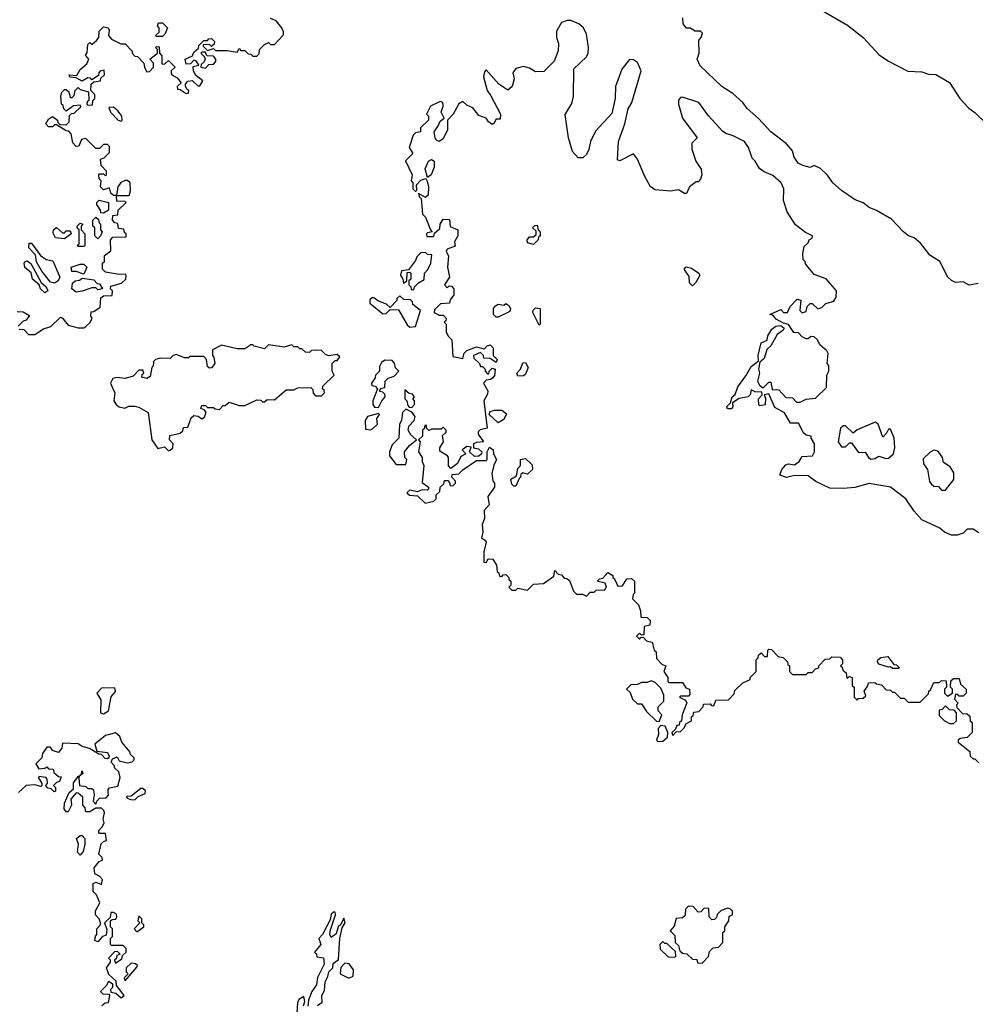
# Model space of a CAD drawing. Extents: x 2293878 to 2522763, y 823964 to 1006972.
# Tile 391 of 407: x 2470628 to 2475497, y 888930 to 893946. Entities that reach past the tile are written whole.
import ezdxf

# ---------------------------------------------------------------- set-up
doc = ezdxf.new("R2010")
doc.units = 0

msp = doc.modelspace()

# ---------------------------------------------------------------- linework, layer by layer
at = {"layer": '0CON20XD'}
for points in [[(2474705, 894000), (2474845, 893918.8), (2474925, 893856), (2475007.1, 893767.1), (2475054.3, 893734.3), (2475153.6, 893683.6), (2475225, 893680), (2475258.3, 893668.3), (2475295, 893667.5), (2475365, 893626.7), (2475417.5, 893545), (2475463.3, 893495), (2475495, 893473.8), (2475555, 893413.3)], [(2470625, 892370), (2470648.3, 892368.3), (2470673, 892343), (2470705, 892342.5), (2470748.3, 892371.7), (2470787, 892383), (2470835, 892430), (2470845, 892426), (2470875, 892389.5), (2470925, 892375.8), (2470953.8, 892376.2), (2470965, 892382.5), (2470986.4, 892403.6), (2470997.5, 892425), (2470990, 892435), (2470991.7, 892458.3), (2471005, 892460), (2471038.3, 892481.7), (2471041.7, 892528.3), (2471055, 892540), (2471098.3, 892541.7), (2471100, 892565), (2471090, 892575), (2471091.7, 892588.3), (2471147, 892603), (2471167.5, 892625), (2471170, 892645), (2471165, 892650), (2471135, 892647.5), (2471065, 892660), (2471050, 892675), (2471050, 892705), (2471060, 892715), (2471060, 892745), (2471091.7, 892768.3), (2471090, 892825), (2471101.7, 892838.3), (2471170, 892840), (2471170, 892855), (2471161.7, 892861.7), (2471158.3, 892878.3), (2471131.7, 892881.7), (2471128.3, 892908.3), (2471111.7, 892911.7), (2471100, 892925), (2471101.7, 892948.3), (2471128.3, 892951.7), (2471130, 892975), (2471170, 893015), (2471165, 893020), (2471121.7, 893021.7), (2471120, 893050), (2471105, 893050), (2471091.7, 893061.7), (2471085, 893090), (2471055, 893080), (2471040, 893095), (2471042.5, 893125), (2471032.5, 893135), (2471030, 893155), (2471035, 893160), (2471055, 893160), (2471065, 893150), (2471070, 893155), (2471070, 893175), (2471043, 893203), (2471040, 893235), (2471058.3, 893241.7), (2471085, 893270), (2471085, 893300), (2471075, 893310), (2471055, 893310), (2471035, 893290), (2471015, 893290), (2470965, 893340), (2470942.5, 893335), (2470928.3, 893301.7), (2470915, 893300), (2470898.3, 893318.3), (2470890, 893365), (2470878.3, 893378.3), (2470865, 893380), (2470815, 893410), (2470805, 893410), (2470795, 893400), (2470775, 893400), (2470760, 893415), (2470775, 893440), (2470795, 893452.5), (2470820, 893435), (2470821.7, 893421.7), (2470831.7, 893411.7), (2470865, 893410), (2470880, 893425), (2470881.7, 893458.3), (2470891.7, 893468.3), (2470905, 893470), (2470938.3, 893501.7), (2470935, 893510), (2470902.5, 893507.5), (2470865, 893480), (2470851.7, 893491.7), (2470848.3, 893508.3), (2470840, 893515), (2470837.5, 893555), (2470843, 893577), (2470855, 893590), (2470865, 893590), (2470878.3, 893578.3), (2470885, 893550), (2470895, 893550), (2470905, 893560), (2470910, 893585), (2470925, 893600), (2470935, 893590), (2470978.3, 893578.3), (2470980, 893535), (2470971.7, 893528.3), (2470970, 893515), (2470975, 893510), (2470998.3, 893511.7), (2471000, 893535), (2471010, 893545), (2471010, 893565), (2470990, 893585), (2470992.5, 893617.5), (2471005, 893630), (2471040, 893635), (2471041.7, 893648.3), (2471060, 893665), (2471058.3, 893688.3), (2471040, 893685), (2471030, 893675), (2471028.3, 893661.7), (2470995, 893640), (2470988.3, 893648.3), (2470975, 893650), (2470945, 893632.5), (2470915, 893650), (2470883, 893653), (2470880, 893665), (2470918.3, 893661.7), (2470935, 893692.5), (2470968.8, 893721.2), (2470980, 893745), (2470962.5, 893765), (2470971.7, 893778.3), (2470975, 893820), (2470985, 893830), (2470995, 893820), (2471019.3, 893840.7), (2471030, 893855), (2471031.7, 893888.3), (2471055, 893910), (2471077.5, 893905), (2471083, 893893), (2471080, 893865), (2471095, 893847.5), (2471143, 893823), (2471165, 893822.5), (2471200, 893785), (2471200, 893775), (2471215, 893760), (2471228.3, 893758.3), (2471260, 893725), (2471263, 893703), (2471275, 893680), (2471288.3, 893681.7), (2471310, 893705), (2471310, 893725), (2471290, 893745), (2471330, 893775), (2471330, 893795), (2471320, 893805), (2471325, 893810), (2471338.3, 893808.3), (2471340, 893775), (2471351.7, 893761.7), (2471351.7, 893721.7), (2471365, 893720), (2471385, 893737.5), (2471420, 893705), (2471400, 893685), (2471400, 893675), (2471402.5, 893665), (2471430, 893650), (2471450, 893625), (2471430, 893605), (2471431.7, 893591.7), (2471445, 893590), (2471475, 893570), (2471488.3, 893571.7), (2471490, 893585), (2471480, 893590), (2471472.5, 893605), (2471473, 893617), (2471485, 893632.5), (2471507, 893637), (2471535, 893610), (2471545, 893610), (2471560, 893635), (2471523.3, 893663.3), (2471512.5, 893685), (2471511.7, 893708.3), (2471540, 893715), (2471526.4, 893736.4), (2471515, 893740), (2471498.3, 893721.7), (2471475, 893720), (2471470, 893745), (2471508.3, 893761.7), (2471515, 893780), (2471538.3, 893801.7), (2471540, 893815), (2471565, 893840), (2471585, 893840), (2471591.7, 893848.3), (2471605, 893850), (2471620, 893835), (2471618.3, 893821.7), (2471605, 893810), (2471595, 893820), (2471561.7, 893818.3), (2471561.7, 893811.7), (2471585, 893790), (2471615, 893800), (2471625, 893790), (2471685, 893790), (2471735, 893780), (2471745, 893800), (2471755, 893790), (2471775, 893790), (2471791.7, 893771.7), (2471805, 893770), (2471815, 893760), (2471835, 893760), (2471847, 893773), (2471850, 893795), (2471875, 893820), (2471895, 893830), (2471905, 893820), (2471925, 893820), (2471971.7, 893868.3), (2471972.5, 893885), (2471962.5, 893905), (2471935, 893940), (2471905, 893952.5)], [(2471355, 893860), (2471325, 893860), (2471320, 893865), (2471337.5, 893882.5), (2471337.5, 893905), (2471330, 893915), (2471335, 893930), (2471355, 893930), (2471380, 893905), (2471367, 893873), (2471355, 893860)], [(2475515, 891332.5), (2475485, 891350), (2475455, 891350), (2475435, 891330), (2475405, 891320), (2475375, 891320), (2475340, 891335), (2475316.2, 891356.2), (2475225, 891397.5), (2475185, 891442.5), (2475143.3, 891505), (2475064.1, 891564.1), (2474955, 891583.8), (2474883, 891563), (2474825, 891557.5), (2474755, 891560), (2474683.9, 891593.9), (2474645, 891622.5), (2474575, 891623.3), (2474535, 891613.8), (2474500, 891625), (2474510, 891655), (2474531.7, 891678.3), (2474545, 891683.3), (2474575, 891677.5), (2474600, 891695), (2474615, 891720), (2474666.4, 891723.6), (2474677.5, 891745), (2474677.5, 891785), (2474660, 891815), (2474660, 891825), (2474635, 891830), (2474620.7, 891840.7), (2474595, 891890), (2474555, 891890), (2474525, 891942.5), (2474475, 891970), (2474445, 892040), (2474420, 892035), (2474427.5, 892017.5), (2474426.4, 891983.6), (2474398.3, 891978.3), (2474393.3, 891983.3), (2474392.5, 892015), (2474410, 892035), (2474408.3, 892048.3), (2474375, 892050), (2474355, 892060), (2474350, 892035), (2474340, 892025), (2474293, 892017), (2474260, 891995), (2474261.2, 891975), (2474255.7, 891964.3), (2474234, 891964), (2474230, 891975), (2474250, 891995), (2474257.5, 892025), (2474272.5, 892037.5), (2474286.2, 892075), (2474328, 892132), (2474355, 892180), (2474391.7, 892208.3), (2474390, 892235), (2474405, 892300), (2474436.4, 892313.6), (2474440, 892335), (2474460.7, 892369.3), (2474480, 892385), (2474505, 892387.5), (2474522.5, 892375), (2474517.5, 892365), (2474487.7, 892342.3), (2474455.6, 892284.4), (2474433.9, 892266.1), (2474420.4, 892219.5), (2474398.3, 892201.7), (2474392.5, 892165), (2474396.7, 892145), (2474387.5, 892105), (2474397.5, 892085), (2474415, 892070), (2474445, 892100), (2474455, 892100), (2474461.7, 892061.7), (2474495, 892060), (2474531.7, 892021.7), (2474565, 892020), (2474585, 891997.5), (2474605, 891997.5), (2474635, 892012.5), (2474681.7, 892018.3), (2474738.3, 892071.7), (2474740, 892135), (2474750, 892155), (2474750, 892185), (2474742.5, 892195), (2474747.5, 892245), (2474739.3, 892259.3), (2474705, 892290), (2474692.5, 892315), (2474675, 892330), (2474658.3, 892331.7), (2474645, 892320), (2474635, 892320), (2474615, 892330), (2474595, 892350), (2474571.7, 892351.7), (2474545, 892392.5), (2474519.3, 892399.3), (2474481.2, 892421.2), (2474465, 892440), (2474450, 892445), (2474505, 892470), (2474520, 892455), (2474540, 892455), (2474552.5, 892485), (2474588.3, 892521.7), (2474607, 892517), (2474602.5, 892465), (2474615, 892452.5), (2474635, 892460), (2474640, 892485), (2474655, 892500), (2474665, 892500), (2474695, 892472.5), (2474715, 892480), (2474735, 892500), (2474775, 892512.5), (2474787, 892533), (2474790, 892565), (2474736.1, 892626.1), (2474675, 892647.5), (2474631.7, 892701.7), (2474630, 892715), (2474620, 892725), (2474617.5, 892755), (2474625, 892790), (2474645, 892810), (2474650, 892825), (2474665, 892832.5), (2474667.5, 892845), (2474631.7, 892861.7), (2474580.8, 892900.8), (2474537.3, 892967.3), (2474518.8, 893025), (2474521.2, 893085), (2474508, 893115), (2474465, 893152), (2474420.3, 893170.3), (2474397.3, 893187.3), (2474375.8, 893225), (2474360, 893240), (2474340.6, 893295), (2474320, 893325), (2474263.3, 893355), (2474225.7, 893365.7), (2474208.9, 893378.9), (2474136.6, 893456.6), (2474088, 893525), (2474005, 893552), (2473995, 893550), (2473985, 893536.7), (2473984.1, 893515.9), (2474004, 893445), (2474080, 893345), (2474053, 893317), (2474053, 893287), (2474072.5, 893225), (2474100, 893185), (2474102.5, 893155), (2474097, 893133), (2474085, 893120), (2474075, 893120), (2474040, 893095), (2474025, 893060), (2474015, 893060), (2473985, 893080), (2473943, 893073), (2473865, 893080), (2473842.5, 893095), (2473811.2, 893151.2), (2473776.1, 893236.1), (2473755, 893262.5), (2473685, 893227.5), (2473673, 893233), (2473677.9, 893325), (2473711.2, 893415), (2473728.7, 893491.3), (2473746.8, 893525), (2473793.6, 893685), (2473775, 893728.8), (2473755, 893740.8), (2473735, 893743.3), (2473695, 893694.2), (2473662.9, 893605), (2473660.8, 893545), (2473645, 893467.5), (2473561.2, 893378.8), (2473536.7, 893325), (2473527.5, 893285), (2473515, 893260), (2473497, 893243), (2473473, 893243), (2473443.9, 893273.9), (2473424.1, 893344.1), (2473406.4, 893463.6), (2473440.8, 893519.2), (2473449.2, 893555), (2473451.2, 893695), (2473515, 893756.2), (2473524.3, 893775.7), (2473526.5, 893805), (2473515, 893872.5), (2473500, 893905), (2473476.2, 893925), (2473435, 893942.2), (2473417.9, 893942.1), (2473388.3, 893931.7), (2473363, 893887), (2473362.5, 893855), (2473372.5, 893825), (2473371.7, 893788.3), (2473350, 893735), (2473298.3, 893681.7), (2473255, 893680), (2473225, 893700), (2473195, 893707.5), (2473155, 893697.5), (2473140, 893675), (2473146.7, 893645), (2473136.7, 893605), (2473115, 893587.5), (2473068.3, 893618.3), (2473005, 893690), (2472995, 893680), (2472990, 893655), (2473008.8, 893585), (2473028.9, 893558.9), (2473076.7, 893465), (2473075, 893440), (2473055, 893440), (2473043.3, 893416.7), (2473035, 893412.5), (2473016.7, 893425), (2473004, 893444), (2472967.5, 893457.5), (2472936.4, 893496.4), (2472905, 893510), (2472885, 893530), (2472865, 893517.5), (2472835.8, 893464.2), (2472807.5, 893435), (2472807.1, 893382.9), (2472782.9, 893337.1), (2472765, 893326.2), (2472752, 893332), (2472744, 893344), (2472740, 893375), (2472760, 893405)], [(2475511.7, 892601.7), (2475465, 892593.3), (2475435, 892610), (2475395, 892607.5), (2475375, 892617.5), (2475357.5, 892635), (2475316.2, 892715), (2475265, 892745.8), (2475217.7, 892807.7), (2475185, 892834.2), (2475155.8, 892845.8), (2475130, 892865), (2475069.4, 892929.4), (2474993.6, 892973.6), (2474955, 892988.8), (2474925, 893013.3), (2474885, 893028), (2474815, 893075.8), (2474771.2, 893115), (2474744.2, 893154.2), (2474708.3, 893188.3), (2474675, 893202.5), (2474655, 893192.5), (2474617.5, 893202.5), (2474593.3, 893215), (2474573.3, 893245), (2474565, 893277.5), (2474534.4, 893314.4), (2474455, 893374.4), (2474392.8, 893442.8), (2474335, 893493.8), (2474312, 893525), (2474260.5, 893570.5), (2474205.5, 893605.5), (2474095, 893711.2), (2474080, 893745), (2474090, 893775), (2474088.3, 893841.7), (2474100, 893855), (2474107, 893877), (2474097, 893887), (2474068.3, 893888.3), (2474045, 893902.5), (2474025, 893902.5), (2474007.5, 893925), (2474006.4, 893956.4)], [(2471575, 893700), (2471591.7, 893718.3), (2471615, 893720), (2471627, 893733), (2471627.5, 893745), (2471615, 893760), (2471581.7, 893761.7), (2471575, 893780), (2471555, 893780), (2471550, 893775), (2471568.3, 893758.3), (2471572.5, 893745), (2471568.3, 893731.7), (2471551.7, 893718.3), (2471550, 893705), (2471575, 893700)], [(2472760, 893405), (2472770.6, 893429.4), (2472790, 893445), (2472775.8, 893475), (2472785.6, 893505), (2472783.6, 893523.6), (2472770.7, 893529.3), (2472720, 893505), (2472700, 893465), (2472710, 893455), (2472710, 893435), (2472670, 893395), (2472670, 893375), (2472645, 893370), (2472633, 893357), (2472612.5, 893295), (2472630, 893265), (2472592.5, 893227.5), (2472627.5, 893155), (2472622.5, 893125), (2472630, 893115), (2472630, 893085), (2472645, 893070), (2472651.7, 893078.3), (2472650, 893105), (2472672, 893128), (2472697.5, 893137.5), (2472703.8, 893123.8), (2472710, 893095), (2472708.3, 893051.7), (2472695, 893040), (2472660, 893060), (2472662.5, 893045), (2472672.5, 893035), (2472680, 892955), (2472695, 892940), (2472720, 892875), (2472730, 892865), (2472705, 892860), (2472700, 892855), (2472701.7, 892841.7), (2472738.3, 892841.7), (2472741.7, 892858.3), (2472768.3, 892881.7), (2472770, 892905), (2472785, 892930), (2472818.3, 892928.3), (2472821.7, 892891.7), (2472860, 892875), (2472860, 892845), (2472842.5, 892815), (2472847, 892793), (2472805, 892777.5), (2472800, 892765), (2472813, 892743), (2472806.7, 892685), (2472816.7, 892635), (2472792.5, 892595), (2472805, 892580), (2472815, 892590), (2472828.3, 892588.3), (2472840, 892575), (2472840, 892545), (2472821.7, 892518.3), (2472818.3, 892501.7), (2472771.7, 892498.3), (2472741.7, 892468.3), (2472740, 892455), (2472765, 892440), (2472785, 892440), (2472800, 892425), (2472798.3, 892411.7), (2472790, 892405), (2472800, 892395), (2472800, 892355), (2472811.7, 892331.7), (2472830, 892315), (2472835, 892230), (2472885, 892220), (2472893, 892247), (2472905, 892260), (2472955, 892280), (2472995, 892270), (2473010, 892285), (2473025, 892290), (2473040, 892275), (2473040, 892235), (2473060, 892215), (2473055, 892200), (2473025, 892220), (2472991.7, 892221.7), (2472990, 892235), (2472975, 892250), (2472940, 892235), (2472941.7, 892221.7), (2472970, 892195), (2472975, 892180), (2472985, 892180), (2473000, 892165), (2473000, 892155), (2473011.7, 892141.7), (2473018.3, 892141.7), (2473020, 892155), (2473035, 892170), (2473050, 892165), (2473047, 892133), (2473038.3, 892121.7), (2473027, 892113), (2473005, 892110), (2472990, 892095), (2473012.5, 892055), (2473011.7, 892038.3), (2472992.5, 892005), (2473010, 891865), (2472973, 891857), (2472963, 891847), (2472963.9, 891833.9), (2472990, 891795), (2472955, 891792.5), (2472940, 891785), (2472940, 891765), (2472965, 891760), (2472982.5, 891745), (2472980, 891735), (2472967, 891723), (2472945, 891720), (2472920, 891745), (2472928.3, 891768.3), (2472905, 891772.5), (2472882.5, 891755), (2472900, 891735), (2472875, 891720), (2472857.5, 891685), (2472825, 891660), (2472813, 891673), (2472812.5, 891715), (2472806.7, 891725), (2472768.3, 891748.3), (2472767.5, 891765), (2472787.5, 891795), (2472782.5, 891827.5), (2472800, 891845), (2472800, 891855), (2472785, 891870), (2472775, 891860), (2472725, 891860), (2472712.5, 891852.5), (2472700, 891865), (2472700, 891880), (2472691.7, 891878.3), (2472688.3, 891861.7), (2472680, 891855), (2472680, 891825), (2472660, 891805), (2472667.5, 891795), (2472660, 891745), (2472677.5, 891715), (2472677.5, 891695), (2472687.5, 891675), (2472678.3, 891588.3), (2472710, 891565), (2472710, 891555), (2472705, 891550), (2472678.3, 891551.7), (2472655, 891540), (2472615, 891550), (2472600, 891535), (2472613, 891523), (2472655, 891520), (2472693, 891483), (2472737, 891493), (2472750, 891505), (2472750, 891525), (2472768.3, 891541.7), (2472770, 891565), (2472788.3, 891581.7), (2472791.7, 891598.3), (2472808.3, 891598.3), (2472818.3, 891588.3), (2472821.7, 891571.7), (2472837, 891573), (2472847.5, 891585), (2472847.5, 891595), (2472830, 891615), (2472831.7, 891628.3), (2472865, 891632.5), (2472885, 891652.5), (2472955, 891700), (2473005, 891700), (2473010, 891705), (2473010, 891745), (2473021.7, 891768.3), (2473040, 891755), (2473042.5, 891735), (2473057.5, 891705), (2473043, 891677), (2473033.3, 891635), (2473037.5, 891597.5), (2473046.7, 891585), (2473046.2, 891565), (2473013.6, 891516.4), (2473018.8, 891475), (2472993.8, 891445), (2472996.2, 891405), (2472983.3, 891375), (2472987.5, 891335), (2472980, 891305), (2472996.4, 891296.4), (2473003.6, 891283.6), (2472992.5, 891235), (2472991.7, 891181.7), (2473005, 891180), (2473015, 891200), (2473038.3, 891198.3), (2473057, 891167), (2473060, 891135), (2473068.3, 891128.3), (2473071.7, 891111.7), (2473085, 891110), (2473091.7, 891118.3), (2473105, 891120), (2473120, 891105), (2473120, 891095), (2473130, 891085), (2473130, 891065), (2473120, 891055), (2473135, 891040), (2473155, 891040), (2473165, 891050), (2473215, 891040), (2473245, 891070), (2473297, 891073), (2473348.3, 891111.7), (2473355, 891140), (2473371.7, 891121.7), (2473388.3, 891118.3), (2473401.7, 891101.7), (2473415, 891100), (2473428.3, 891088.3), (2473450, 891035), (2473465, 891020), (2473495, 891020), (2473515, 891010), (2473535, 891030), (2473555, 891030), (2473565, 891040), (2473608.3, 891041.7), (2473617.5, 891055), (2473610, 891075), (2473570, 891085), (2473581.7, 891098.3), (2473598.3, 891101.7), (2473625, 891130), (2473650, 891115), (2473650, 891105), (2473658.3, 891098.3), (2473675, 891060), (2473698.3, 891061.7), (2473721.7, 891098.3), (2473745, 891100), (2473760, 891085), (2473760, 891025), (2473753, 891017), (2473750, 890995), (2473780, 890965), (2473790, 890935), (2473791.7, 890901.7), (2473825, 890900), (2473840, 890885), (2473838.3, 890861.7), (2473810, 890855), (2473808.3, 890811.7), (2473795, 890810), (2473785, 890820), (2473770, 890805), (2473785, 890790), (2473791.7, 890798.3), (2473805, 890800), (2473821.7, 890781.7), (2473850, 890775), (2473860, 890735), (2473870, 890725), (2473871.7, 890691.7), (2473901.7, 890661.7), (2473920, 890655), (2473910, 890625), (2473930, 890595), (2473930, 890575), (2473935, 890570), (2474005, 890570), (2474021.7, 890541.7), (2474040, 890535), (2474041.7, 890508.3), (2474035, 890500), (2473995, 890500), (2473990, 890495), (2474020, 890480), (2474027.5, 890465), (2474023, 890457), (2474002.5, 890405), (2474000, 890375), (2473990, 890365), (2473988.3, 890351.7), (2473975, 890350), (2473968.3, 890331.7), (2473950, 890315), (2473955, 890300), (2473971.7, 890318.3), (2473995, 890320), (2474015, 890340), (2474021.7, 890358.3), (2474050, 890375), (2474050, 890395), (2474058.3, 890401.7), (2474061.7, 890418.3), (2474088.3, 890421.7), (2474110, 890445), (2474111.7, 890458.3), (2474145, 890460), (2474151.7, 890451.7), (2474165, 890450), (2474175, 890480), (2474238.3, 890481.7), (2474268.3, 890511.7), (2474271.7, 890528.3), (2474311.7, 890568.3), (2474350, 890585), (2474350, 890595), (2474380, 890625), (2474380, 890685), (2474390, 890695), (2474391.7, 890708.3), (2474405, 890720), (2474421.7, 890701.7), (2474438.3, 890701.7), (2474440, 890735), (2474445, 890740), (2474458.3, 890738.3), (2474491.7, 890701.7), (2474517, 890697), (2474540, 890675), (2474541.7, 890661.7), (2474550, 890655), (2474550, 890625), (2474565, 890610), (2474635, 890610), (2474645, 890620), (2474665, 890620), (2474681.7, 890638.3), (2474700, 890645), (2474700, 890655), (2474731.7, 890688.3), (2474755, 890690), (2474765, 890700), (2474808.3, 890698.3), (2474820, 890685), (2474820, 890665), (2474810, 890655), (2474818.3, 890648.3), (2474821.7, 890631.7), (2474838.3, 890618.3), (2474841.7, 890591.7), (2474855, 890600), (2474870, 890595), (2474870, 890555), (2474880, 890545), (2474880, 890495), (2474895, 890480), (2474901.7, 890488.3), (2474925, 890490), (2474938.3, 890501.7), (2474930, 890525), (2474948.3, 890551.7), (2474951.7, 890568.3), (2474985, 890570), (2474992.5, 890562.5), (2475018.3, 890558.3), (2475041.7, 890531.7), (2475065, 890530), (2475075, 890520), (2475085, 890520), (2475115, 890490), (2475135, 890490), (2475155, 890470), (2475215, 890470), (2475258.3, 890511.7), (2475260, 890525), (2475268.3, 890531.7), (2475285, 890570), (2475315, 890570), (2475325, 890580), (2475348.3, 890578.3), (2475350, 890545), (2475340, 890535), (2475340, 890515), (2475355, 890500), (2475380, 890515), (2475380, 890535), (2475370, 890545), (2475371.7, 890578.3), (2475385, 890590), (2475415, 890590), (2475421.7, 890561.7), (2475450, 890535), (2475450, 890515), (2475435, 890500), (2475415, 890500), (2475408.3, 890508.3), (2475395, 890510), (2475390, 890485), (2475410, 890465), (2475400, 890455), (2475401.7, 890441.7), (2475431.7, 890411.7), (2475455, 890410), (2475468.3, 890398.3), (2475470, 890375), (2475480, 890365), (2475480, 890315), (2475455, 890290), (2475420, 890285), (2475410, 890275), (2475410, 890265), (2475468.3, 890218.3), (2475470, 890195), (2475485, 890180), (2475495, 890180), (2475515, 890160)], [(2471145, 893430), (2471150, 893435), (2471147.5, 893455), (2471129.3, 893479.3), (2471105, 893500), (2471081.7, 893498.3), (2471090, 893475), (2471130, 893435), (2471145, 893430)], [(2472705, 893142.5), (2472694.2, 893185.8), (2472710, 893225), (2472725, 893233.8), (2472738.8, 893225), (2472740, 893195), (2472723.8, 893155), (2472705, 893142.5)], [(2471185, 893050), (2471192.5, 893075), (2471190, 893115), (2471177, 893127), (2471165, 893127.5), (2471143.3, 893116.7), (2471127.5, 893095), (2471120, 893050), (2471185, 893050)], [(2471055, 892960), (2471041.7, 892961.7), (2471040, 892975), (2471020, 893005), (2471020, 893015), (2471033, 893027), (2471080, 893015), (2471080, 892975), (2471055, 892960)], [(2471025, 892830), (2471010, 892845), (2471010, 892885), (2471000, 892895), (2471000, 892925), (2471015, 892940), (2471028.3, 892928.3), (2471031.7, 892911.7), (2471040, 892905), (2471040, 892875), (2471047.5, 892865), (2471040, 892845), (2471025, 892830)], [(2470855, 892830), (2470810, 892835), (2470798.3, 892858.3), (2470800, 892875), (2470815, 892887.5), (2470845, 892860), (2470855, 892860), (2470865, 892870), (2470885, 892870), (2470890, 892855), (2470855, 892830)], [(2470955, 892790), (2470925, 892790), (2470920, 892795), (2470930, 892805), (2470930, 892875), (2470921.7, 892881.7), (2470920, 892895), (2470935, 892910), (2470950, 892905), (2470940, 892895), (2470940, 892875), (2470960, 892855), (2470960, 892795), (2470955, 892790)], [(2473245, 892800), (2473215, 892810), (2473212.5, 892825), (2473225, 892840), (2473245, 892840), (2473258.3, 892851.7), (2473258.3, 892868.3), (2473240, 892885), (2473251.7, 892898.3), (2473265, 892900), (2473270, 892875), (2473280, 892865), (2473280, 892845), (2473271.7, 892838.3), (2473270, 892825), (2473245, 892800)], [(2470805, 892604.4), (2470785, 892609.2), (2470740.6, 892665), (2470713.3, 892713.3), (2470708, 892748), (2470674.4, 892784.4), (2470675, 892807.5), (2470687.7, 892807.7), (2470734.2, 892744.2), (2470762.5, 892725), (2470797, 892717), (2470832.5, 892635), (2470823.3, 892615), (2470805, 892604.4)], [(2470755, 892553.8), (2470734.2, 892574.2), (2470726.2, 892596.2), (2470692.5, 892625), (2470686.1, 892656.1), (2470654.2, 892684.2), (2470650, 892705), (2470657.5, 892715), (2470665, 892718), (2470685, 892703.8), (2470737, 892607), (2470762.9, 892585), (2470770.8, 892565), (2470755, 892553.8)], [(2472635, 892570), (2472640, 892585), (2472660, 892605), (2472688.3, 892621.7), (2472690, 892655), (2472707, 892673), (2472722.5, 892705), (2472728.3, 892748.3), (2472705, 892750), (2472695, 892760), (2472671.7, 892758.3), (2472651.2, 892738.8), (2472645, 892720), (2472608.3, 892671.7), (2472573, 892667), (2472567.5, 892645), (2472580, 892625), (2472583, 892603), (2472600, 892615), (2472601.7, 892658.3), (2472615, 892660), (2472620, 892655), (2472620, 892625), (2472610, 892615), (2472610, 892595), (2472620, 892585), (2472621.7, 892571.7), (2472635, 892570)], [(2470955, 892650), (2470915, 892662.5), (2470893, 892663), (2470890, 892685), (2470935, 892700), (2470955, 892700), (2470970, 892685), (2470955, 892650)], [(2474055, 892590), (2474040, 892605), (2474038.3, 892638.3), (2474012.5, 892675), (2474023.6, 892686.4), (2474050.7, 892680.7), (2474087.5, 892655), (2474092.5, 892645), (2474073, 892607), (2474055, 892590)], [(2470915, 892557.5), (2470892.5, 892575), (2470897, 892603), (2470910, 892615), (2470931.7, 892618.3), (2470945, 892630), (2471005, 892620), (2471021.7, 892601.7), (2471035, 892600), (2471050, 892575), (2471025, 892570), (2471015, 892580), (2470995, 892580), (2470945, 892562.5), (2470915, 892557.5)], [(2472615, 892380), (2472645, 892382.5), (2472670, 892465), (2472630, 892495), (2472628.3, 892508.3), (2472618.3, 892518.3), (2472585, 892520), (2472565, 892540), (2472550, 892525), (2472550, 892515), (2472515, 892480), (2472497, 892497), (2472453, 892513), (2472435, 892527.5), (2472425, 892530), (2472411.7, 892518.3), (2472411.7, 892501.7), (2472478.3, 892448.3), (2472495, 892450), (2472515, 892470), (2472558.3, 892468.3), (2472601.7, 892391.7), (2472615, 892380)], [(2473065, 892430), (2473055, 892430), (2473042.5, 892445), (2473042.5, 892475), (2473051.7, 892488.3), (2473065, 892497.5), (2473095, 892492.5), (2473105, 892500), (2473120, 892490), (2473127.5, 892475), (2473125, 892460), (2473065, 892430)], [(2473275, 892390), (2473242.5, 892455), (2473243, 892467), (2473255, 892477.5), (2473280, 892475), (2473280, 892395), (2473275, 892390)], [(2470615, 892460), (2470645, 892457.5), (2470678.3, 892438.3), (2470660, 892415), (2470645, 892410), (2470620, 892385)], [(2471385, 891750), (2471395, 891752.5), (2471407.5, 891765), (2471410, 891785), (2471390, 891805), (2471391.7, 891828.3), (2471445, 891840), (2471458.3, 891851.7), (2471461.7, 891868.3), (2471485, 891870), (2471501.7, 891918.3), (2471515, 891930), (2471537, 891927), (2471555, 891912.5), (2471569.3, 891920.7), (2471577.5, 891947.5), (2471568.3, 891958.3), (2471550, 891965), (2471555, 891980), (2471575, 891980), (2471585, 891970), (2471615, 891970), (2471623, 891963), (2471645, 891960), (2471665, 891980), (2471675, 891980), (2471695, 891997.5), (2471745, 891980), (2471775, 891980), (2471835, 892010), (2471857, 892007), (2471865, 892000), (2471875, 892000), (2471888.3, 892011.7), (2471925, 892010), (2471985, 892060), (2472025, 892060), (2472045, 892070), (2472111.7, 892071.7), (2472121.7, 892061.7), (2472123, 892043), (2472135, 892030), (2472165, 892030), (2472180, 892045), (2472178.3, 892058.3), (2472170, 892065), (2472171.7, 892078.3), (2472230, 892135), (2472220, 892155), (2472220, 892195), (2472235, 892210), (2472245, 892210), (2472258.3, 892228.3), (2472245, 892240), (2472203, 892233), (2472185, 892240), (2472165, 892260), (2472135, 892262.5), (2472115, 892260), (2472105, 892250), (2472083, 892253), (2472065, 892270), (2472055, 892270), (2472045, 892280), (2472025, 892280), (2472015, 892290), (2471975, 892277.5), (2471895, 892290), (2471875, 892270), (2471823, 892283), (2471815, 892290), (2471805, 892290), (2471775, 892270), (2471735, 892270), (2471655, 892287.5), (2471610, 892265), (2471610, 892235), (2471617, 892227), (2471622.5, 892195), (2471605, 892172.5), (2471595, 892170), (2471585, 892180), (2471580, 892215), (2471565, 892230), (2471495, 892230), (2471487, 892223), (2471467, 892223), (2471425, 892240), (2471410, 892235), (2471395, 892220), (2471345, 892222.5), (2471320, 892215), (2471310, 892205), (2471308.3, 892181.7), (2471300, 892175), (2471291.7, 892128.3), (2471275, 892117.5), (2471250, 892125), (2471251.7, 892138.3), (2471260, 892145), (2471255, 892160), (2471235, 892160), (2471205, 892130), (2471165, 892117.5), (2471125, 892122.5), (2471101.7, 892118.3), (2471090, 892095), (2471100.7, 892070.7), (2471112.5, 892045), (2471107.5, 892005), (2471117, 891987), (2471133.9, 891973.9), (2471163, 891967), (2471183.6, 891976.4), (2471215, 891977.5), (2471235, 891972.5), (2471282.5, 891945), (2471300, 891805), (2471331.7, 891761.7), (2471365, 891770), (2471385, 891750)], [(2472455, 891970), (2472472.5, 892005), (2472490, 892025), (2472488.3, 892038.3), (2472478.3, 892048.3), (2472461.7, 892051.7), (2472461.7, 892058.3), (2472471.7, 892068.3), (2472488.3, 892071.7), (2472490, 892105), (2472505, 892120), (2472535, 892130), (2472560, 892155), (2472541.7, 892171.7), (2472537, 892197), (2472525, 892210), (2472488.3, 892211.7), (2472470.7, 892199.3), (2472460.7, 892179.3), (2472460, 892155), (2472440, 892135), (2472438.3, 892121.7), (2472420, 892095), (2472421.7, 892081.7), (2472438.3, 892078.3), (2472450, 892065), (2472427.5, 892005), (2472427.5, 891985), (2472435, 891972.5), (2472455, 891970)], [(2473165, 892130), (2473160, 892145), (2473180, 892165), (2473191.7, 892198.3), (2473205, 892200), (2473217.5, 892175), (2473205, 892140), (2473195, 892132.5), (2473165, 892130)], [(2472625, 891970), (2472640, 891985), (2472640, 892005), (2472630, 892015), (2472640, 892025), (2472628.3, 892038.3), (2472611.7, 892041.7), (2472590, 892060), (2472590, 892015), (2472600, 892005), (2472605, 891980), (2472611.7, 891971.7), (2472625, 891970)], [(2472415, 891857.5), (2472425, 891862.5), (2472450, 891885), (2472447.5, 891915), (2472460, 891935), (2472455, 891940), (2472400, 891925), (2472387.5, 891905), (2472390, 891860), (2472415, 891857.5)], [(2472595, 891680), (2472600, 891705), (2472590, 891715), (2472587.5, 891745), (2472613.6, 891776.4), (2472650, 891805), (2472620.7, 891830.7), (2472607.5, 891855), (2472610, 891875), (2472637.5, 891905), (2472642.5, 891925), (2472626.4, 891946.4), (2472595, 891962.5), (2472577.5, 891945), (2472572.5, 891905), (2472562.5, 891885), (2472560, 891815), (2472525, 891780), (2472512.5, 891745), (2472512.5, 891725), (2472545, 891680), (2472595, 891680)], [(2473065, 891892.5), (2473020, 891935), (2473025, 891950), (2473047, 891957), (2473085, 891957.5), (2473108.3, 891938.3), (2473095, 891910), (2473065, 891892.5)], [(2474965, 891707.5), (2474985, 891710), (2475005, 891722.5), (2475040.7, 891710.7), (2475055, 891712.5), (2475080, 891735), (2475086.4, 891766.4), (2475082.5, 891815), (2475065, 891860), (2475055, 891860), (2475045, 891840), (2475025, 891820), (2475002.5, 891885), (2474986.4, 891896.4), (2474895, 891857.5), (2474875, 891840), (2474835, 891877.5), (2474825, 891877.5), (2474810, 891865), (2474797.5, 891795), (2474815, 891770), (2474835, 891770), (2474855, 891790), (2474865, 891790), (2474901.7, 891741.7), (2474935, 891742.5), (2474952.5, 891715), (2474965, 891707.5)], [(2475345, 891550), (2475387, 891603), (2475387, 891637), (2475368.3, 891668.3), (2475335, 891690), (2475330, 891715), (2475316.4, 891736.4), (2475305, 891747.5), (2475285, 891752.5), (2475267, 891743), (2475231.7, 891708.3), (2475233, 891683), (2475252.5, 891655), (2475263, 891593), (2475271.7, 891581.7), (2475285, 891570), (2475308.3, 891568.3), (2475325, 891550), (2475345, 891550)], [(2473155, 891570), (2473145, 891570), (2473135, 891580), (2473130, 891605), (2473158.3, 891621.7), (2473165, 891660), (2473180, 891675), (2473180, 891705), (2473205, 891710), (2473238.3, 891678.3), (2473240, 891655), (2473215, 891630), (2473191.7, 891638.3), (2473181.7, 891628.3), (2473180, 891615), (2473171.7, 891608.3), (2473155, 891570)], [(2475105, 890640), (2475075, 890640), (2475065, 890650), (2475055, 890647.5), (2475005, 890662.5), (2474997.5, 890675), (2475000, 890685), (2475015, 890696.7), (2475051.7, 890701.7), (2475081.7, 890661.7), (2475095, 890660), (2475110, 890645), (2475105, 890640)], [(2473885, 890370), (2473900, 890405), (2473880, 890425), (2473880, 890445), (2473910, 890475), (2473910, 890505), (2473895, 890540), (2473865, 890570), (2473845, 890577.5), (2473825, 890570), (2473795, 890570), (2473775, 890560), (2473741.7, 890558.3), (2473720, 890535), (2473738.3, 890518.3), (2473750, 890485), (2473775, 890460), (2473795, 890460), (2473821.7, 890421.7), (2473871.7, 890371.7), (2473885, 890370)], [(2471055, 890410), (2471080, 890425), (2471093, 890497), (2471116.4, 890523.6), (2471111.7, 890541.7), (2471045, 890540), (2471020, 890515), (2471041.7, 890481.7), (2471040, 890415), (2471055, 890410)], [(2475385, 890360), (2475400, 890375), (2475400, 890415), (2475388.3, 890428.3), (2475365, 890430), (2475345, 890450), (2475328.3, 890431.7), (2475311.7, 890428.3), (2475311.7, 890401.7), (2475340, 890375), (2475365, 890360), (2475385, 890360)], [(2471070, 889115), (2471090, 889145), (2471090, 889155), (2471080, 889165), (2471111.7, 889198.3), (2471125, 889200), (2471140, 889185), (2471121.7, 889178.3), (2471118.3, 889161.7), (2471110, 889155), (2471115, 889140), (2471148.3, 889161.7), (2471151.7, 889178.3), (2471170, 889195), (2471170, 889215), (2471155, 889230), (2471095, 889230), (2471090, 889235), (2471090, 889265), (2471100, 889275), (2471100, 889315), (2471090, 889325), (2471090, 889355), (2471098.3, 889361.7), (2471117, 889363), (2471122.5, 889375), (2471120, 889390), (2471105, 889397.5), (2471091.7, 889398.3), (2471088.3, 889371.7), (2471060, 889345), (2471071.7, 889311.7), (2471068.3, 889281.7), (2471050, 889275), (2471025, 889247.5), (2471010, 889255), (2471013, 889277), (2471020, 889285), (2471020, 889315), (2471040, 889335), (2471040, 889345), (2471032.5, 889365), (2471013.3, 889385), (2471013, 889407), (2471036.7, 889446.7), (2471018.3, 889488.3), (2471002.5, 889505), (2471002.5, 889545), (2471015, 889552.5), (2471045, 889540), (2471050, 889565), (2471035, 889582.5), (2471010, 889595), (2471007.5, 889625), (2471031.7, 889658.3), (2471050, 889665), (2471048.3, 889678.3), (2471030, 889695), (2471043, 889747), (2471055, 889760), (2471070, 889765), (2471065, 889800), (2471035, 889800), (2471030, 889805), (2471030, 889815), (2471050, 889835), (2471057.5, 889855), (2471052.5, 889875), (2471060, 889905), (2471057, 889917), (2471045, 889930), (2471015, 889930), (2470985, 889910), (2470965, 889910), (2470961.7, 889931.7), (2470950, 889945), (2470950, 889985), (2470926.1, 890006.1), (2470915, 890007.5), (2470887.5, 889975), (2470891.2, 889945), (2470875, 889910), (2470865, 889910), (2470853.3, 889925), (2470856, 889955), (2470880.4, 890009.5), (2470901.7, 890028.3), (2470902.3, 890057.7), (2470925, 890090), (2470940, 890100), (2470945, 890120), (2470950, 890105), (2470930, 890090), (2470928.3, 890081.7), (2470932.5, 890045), (2470965, 890040), (2470975, 890030), (2470995, 890030), (2471003, 890023), (2471007.5, 889995), (2471002.5, 889965), (2471015, 889950), (2471020, 889965), (2471035, 889980), (2471068.3, 889981.7), (2471080, 889995), (2471078.3, 890008.3), (2471077.5, 890025), (2471085, 890032.5), (2471128.3, 890041.7), (2471140, 890085), (2471132.5, 890115), (2471110, 890135), (2471110, 890145), (2471093.3, 890163.3), (2471100, 890180), (2471125, 890190), (2471135, 890170), (2471175, 890160), (2471200, 890165), (2471210, 890175), (2471210, 890185), (2471190, 890205), (2471190, 890215), (2471147.5, 890265), (2471137.5, 890295), (2471115, 890312.5), (2471065, 890300), (2471010, 890255), (2471020, 890220), (2471075, 890212.5), (2471083.3, 890195), (2471082.5, 890185), (2471075, 890180), (2471062.9, 890182.9), (2471045, 890203.3), (2471030, 890205), (2470982.5, 890232.5), (2470945, 890243.3), (2470925, 890257.5), (2470845, 890260), (2470842.5, 890235), (2470825, 890212.5), (2470795, 890222.5), (2470785, 890240), (2470765, 890240), (2470743, 890207), (2470740, 890185), (2470710, 890155), (2470725, 890130), (2470755, 890132.5), (2470765, 890140), (2470775, 890130), (2470798.3, 890128.3), (2470801.7, 890111.7), (2470825, 890090), (2470838.3, 890088.3), (2470830, 890065), (2470815, 890060), (2470800, 890045), (2470810, 890035), (2470810, 890015), (2470803, 890013), (2470788.3, 890028.3), (2470771.7, 890031.7), (2470760, 890045), (2470770, 890055), (2470767, 890077), (2470760, 890085), (2470725, 890090), (2470723, 890083), (2470740, 890055), (2470740, 890045), (2470735, 890040), (2470705, 890047.5), (2470660, 890045), (2470621.7, 890008.3)], [(2473878.3, 890268.3), (2473905, 890270), (2473928.3, 890291.7), (2473930, 890315), (2473916.4, 890346.4), (2473895, 890350), (2473880, 890335), (2473882.5, 890305), (2473872.5, 890275), (2473878.3, 890268.3)], [(2471215, 889972.5), (2471231.7, 889988.3), (2471266.4, 890003.6), (2471268.3, 890018.3), (2471255, 890030), (2471245, 890030), (2471195, 889990), (2471171.7, 889988.3), (2471175, 889980), (2471193, 889973), (2471215, 889972.5)], [(2470935, 889690), (2470922.5, 889705), (2470927.5, 889745), (2470917.5, 889775), (2470935, 889790), (2470945, 889790), (2470960, 889775), (2470960, 889745), (2470951.7, 889708.3), (2470935, 889690)], [(2474105, 889140), (2474137, 889173), (2474141.7, 889198.3), (2474161.7, 889218.3), (2474188.3, 889221.7), (2474210, 889245), (2474210, 889295), (2474220, 889305), (2474220, 889325), (2474240, 889355), (2474241.7, 889378.3), (2474260, 889385), (2474260, 889405), (2474247, 889417), (2474235, 889420), (2474201.7, 889408.3), (2474181.7, 889388.3), (2474178.3, 889371.7), (2474168.3, 889361.7), (2474155, 889360), (2474140, 889375), (2474138.3, 889418.3), (2474115, 889420), (2474098.3, 889401.7), (2474085, 889400), (2474058.3, 889428.3), (2474035, 889430), (2474020, 889415), (2474018.3, 889381.7), (2474005, 889370), (2473973, 889367), (2473961.7, 889328.3), (2473942.5, 889305), (2473965, 889280), (2473967.5, 889245), (2473985, 889230), (2473991.7, 889201.7), (2474005, 889190), (2474027, 889187), (2474055, 889160), (2474078.3, 889158.3), (2474081.7, 889141.7), (2474105, 889140)], [(2471225, 889300), (2471260, 889325), (2471260, 889335), (2471250, 889345), (2471250, 889365), (2471235, 889380), (2471230, 889355), (2471240, 889345), (2471210, 889315), (2471225, 889300)], [(2472145, 888923.3), (2472168.8, 888941.2), (2472166.7, 888975), (2472180, 889000), (2472184, 889045), (2472198, 889072), (2472202, 889095), (2472222.5, 889115), (2472225, 889137.5), (2472251.7, 889158.3), (2472258.8, 889265), (2472270, 889320), (2472286.2, 889345), (2472278.3, 889368.3), (2472263.3, 889336.7), (2472250, 889325), (2472240.7, 889289.3), (2472215, 889270), (2472207.5, 889285), (2472210.7, 889309.3), (2472236.7, 889385), (2472235, 889400), (2472225, 889400), (2472215, 889390), (2472208.8, 889361.2), (2472170, 889285), (2472152.5, 889265), (2472162.5, 889235), (2472130, 889195), (2472140, 889185), (2472141.7, 889171.7), (2472176.2, 889166.2), (2472178.8, 889135), (2472144.2, 889065.8), (2472140.3, 889029.7), (2472116.7, 888995), (2472098.3, 888951.7), (2472095, 888920)], [(2473965, 889170), (2473970, 889175), (2473968.3, 889198.3), (2473925, 889240), (2473915, 889240), (2473905, 889250), (2473890, 889235), (2473891.7, 889211.7), (2473931.7, 889171.7), (2473965, 889170)], [(2471046.4, 888923.6), (2471063, 888937), (2471080, 888940), (2471087.5, 888975), (2471085, 888980), (2471052.5, 888982.5), (2471040, 888995), (2471070, 889025), (2471081.7, 889048.3), (2471100, 889035), (2471100, 889015), (2471090, 889005), (2471091.7, 888991.7), (2471117.5, 888987.5), (2471145, 888962.5), (2471160, 888975), (2471120, 889025), (2471118.3, 889048.3), (2471081.7, 889081.7), (2471070, 889115)], [(2471165, 889050), (2471225, 889120), (2471227, 889127), (2471217, 889137), (2471195, 889140), (2471170, 889115), (2471170, 889095), (2471180, 889085), (2471160, 889065), (2471165, 889050)], [(2472305, 889063.8), (2472326.2, 889073.8), (2472328, 889105), (2472306.4, 889136.4), (2472285, 889140), (2472263, 889117), (2472260, 889085), (2472305, 889063.8)], [(2472073, 888923), (2472080, 888945), (2472075, 888970), (2472050, 888955), (2472043, 888937), (2472040, 888885)]]:
    msp.add_lwpolyline(points, dxfattribs=at)

doc.saveas('drawing.dxf')
